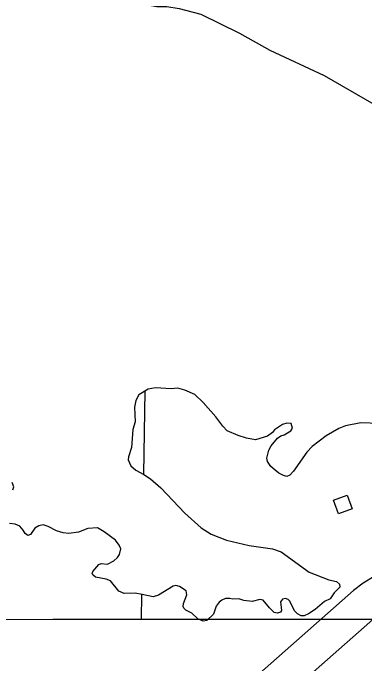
# Model space of a CAD drawing. Extents: x -19 to 366, y -4 to 359.
# Drawn here: x 142.214 to 142.697, y 197.976 to 198.869 of the extents above; entities that cross this region are included whole.
import ezdxf

# ---------------------------------------------------------------- set-up
doc = ezdxf.new("R2010")
doc.units = 0
for name, color, linetype in [('21', 7, 'Continuous'), ('Level 19', 7, 'Continuous'), ('R_Axis Annot', 7, 'Continuous'), ('R_Border Prem', 7, 'Continuous'), ('R_Contour Annot', 7, 'Continuous'), ('Sheet Fence', 7, 'Continuous')]:
    doc.layers.add(name, color=color, linetype=linetype)

msp = doc.modelspace()

# ---------------------------------------------------------------- linework, layer by layer
at = {"layer": '21'}
msp.add_lwpolyline([(142.67261, 198.20721), (142.67947, 198.18873), (142.66094, 198.18184), (142.65407, 198.20032)], close=True, dxfattribs=at)
at = {"layer": 'Level 19'}
msp.add_lwpolyline([(140.83205, 198.03809), (141.26817, 198.0367), (141.39108, 198.03674), (142.26862, 198.03703), (142.39046, 198.03707), (143.04238, 198.03729), (143.27017, 198.03888), (143.38526, 198.03905), (145.27639, 198.04185)], dxfattribs=at)
at = {"layer": 'R_Axis Annot'}
for points in [[(142.3937, 198.23586), (142.39557, 198.35031)], [(142.39046, 198.03707), (142.39101, 198.07093)]]:
    msp.add_lwpolyline(points, dxfattribs=at)
at = {"layer": 'R_Border Prem'}
for points in [[(142.20175, 198.96157), (142.23718, 198.9499), (142.25951, 198.93938), (142.29895, 198.91257), (142.31347, 198.90479), (142.32834, 198.89872), (142.34906, 198.89539), (142.37079, 198.88714), (142.39021, 198.88133), (142.41131, 198.87743), (142.42534, 198.87743), (142.44187, 198.87461), (142.47175, 198.86685), (142.52482, 198.84117), (142.56668, 198.81743), (142.6413, 198.78293), (142.70936, 198.74341), (142.74545, 198.72547), (142.77423, 198.71447), (142.79449, 198.70278), (142.80029, 198.69527)], [(142.57376, 198.24165), (142.56781, 198.2467), (142.56335, 198.25328), (142.56253, 198.25802), (142.56502, 198.26906), (142.56816, 198.27499), (142.57693, 198.28535), (142.58143, 198.28845), (142.58634, 198.29022), (142.59536, 198.29547), (142.59739, 198.2991), (142.59579, 198.30534), (142.5899, 198.30602), (142.58367, 198.30442), (142.57297, 198.29688), (142.56999, 198.29323), (142.56323, 198.28821), (142.54681, 198.28324), (142.53465, 198.28536), (142.52303, 198.289), (142.50777, 198.29563), (142.50218, 198.30182), (142.49252, 198.3146), (142.4748, 198.33429), (142.46365, 198.34515), (142.44972, 198.35142), (142.44001, 198.35395), (142.4313, 198.35326), (142.40948, 198.3543), (142.39964, 198.35284), (142.38687, 198.34489), (142.38243, 198.33705), (142.38066, 198.3281), (142.38152, 198.308), (142.37844, 198.29752), (142.37671, 198.27244), (142.37234, 198.25985), (142.37202, 198.25586), (142.37555, 198.24756), (142.38246, 198.24158), (142.39373, 198.23584), (142.40292, 198.22951), (142.41712, 198.21755), (142.45004, 198.1825), (142.47213, 198.16229), (142.48591, 198.15355), (142.50706, 198.14567), (142.53826, 198.13812), (142.56999, 198.1336), (142.58218, 198.1294), (142.62068, 198.10182), (142.64757, 198.09098), (142.65822, 198.08884), (142.66206, 198.08529), (142.6625, 198.08093), (142.65503, 198.07343), (142.64946, 198.06519), (142.64174, 198.06129), (142.62881, 198.0503)], [(142.72628, 198.30157), (142.72188, 198.30436), (142.71636, 198.30562), (142.69151, 198.30661), (142.67034, 198.30216), (142.6611, 198.29862), (142.6438, 198.28852), (142.62467, 198.27403), (142.61739, 198.26634), (142.59918, 198.24009), (142.59376, 198.23471), (142.59, 198.23295), (142.58524, 198.23402), (142.57894, 198.23736), (142.57376, 198.24165)], [(142.21355, 198.21447), (142.215, 198.21866), (142.21265, 198.22451)], [(142.29062, 198.15456), (142.28283, 198.1556), (142.27369, 198.15832), (142.26242, 198.16406), (142.25518, 198.16643), (142.24933, 198.16502), (142.24406, 198.16192), (142.23793, 198.15348), (142.23454, 198.15192), (142.23051, 198.15471), (142.22817, 198.15924), (142.22336, 198.16468), (142.21706, 198.16763), (142.20909, 198.16828)], [(142.62881, 198.0503), (142.61942, 198.04448), (142.61358, 198.04194), (142.60941, 198.04188), (142.60425, 198.04466), (142.60021, 198.04859), (142.59395, 198.0618), (142.59146, 198.06404), (142.58822, 198.06533), (142.58368, 198.0647), (142.58127, 198.06087), (142.58257, 198.04893), (142.58128, 198.04663), (142.57713, 198.04525), (142.57256, 198.04633), (142.56621, 198.05289), (142.55715, 198.06321), (142.55259, 198.06428), (142.54239, 198.0613), (142.531, 198.06267), (142.52376, 198.06504), (142.51562, 198.06455), (142.51181, 198.06564), (142.50556, 198.06537), (142.50066, 198.06321), (142.49691, 198.06032), (142.49281, 198.05495), (142.48918, 198.04389), (142.4802, 198.03523), (142.47509, 198.03459), (142.46747, 198.03753), (142.45939, 198.0452), (142.45137, 198.04946), (142.44829, 198.05246), (142.4475, 198.05472), (142.44783, 198.05871), (142.45259, 198.07036), (142.45156, 198.07623), (142.44256, 198.08218), (142.43761, 198.08344), (142.43403, 198.08245), (142.41391, 198.07022), (142.40617, 198.06803), (142.39134, 198.07087), (142.38183, 198.07302), (142.36668, 198.07225), (142.35942, 198.07576), (142.34785, 198.08984), (142.34175, 198.09223), (142.32711, 198.09469), (142.32347, 198.09787), (142.32268, 198.09995), (142.3234, 198.10261), (142.33179, 198.11221), (142.335, 198.1134), (142.34373, 198.11275), (142.35258, 198.11705), (142.35744, 198.12167), (142.36023, 198.12569), (142.36182, 198.13387), (142.35966, 198.13878), (142.35483, 198.14536), (142.3393, 198.15711), (142.32994, 198.1623), (142.31649, 198.16155), (142.30386, 198.15664), (142.29062, 198.15456)]]:
    msp.add_lwpolyline(points, dxfattribs=at)
at = {"layer": 'R_Contour Annot'}
for points in [[(142.8633, 198.1804), (142.8391, 198.15703), (142.82098, 198.14198), (142.80157, 198.13019), (142.77981, 198.12101), (142.72522, 198.10222), (142.70968, 198.09557), (142.69453, 198.0866), (142.68137, 198.07628), (142.52507, 197.93861), (142.4898, 197.90757), (142.47396, 197.8914), (142.46067, 197.87294), (142.43613, 197.83227), (142.43194, 197.82633)], [(142.47062, 197.79903), (142.47579, 197.80635), (142.50021, 197.84683), (142.51029, 197.86082), (142.5224, 197.87318), (142.55636, 197.90308), (142.71165, 198.03986), (142.72131, 198.04743), (142.73114, 198.05325), (142.74227, 198.05801), (142.79673, 198.07676), (142.82319, 198.08792), (142.84854, 198.10333), (142.87071, 198.12174), (142.89619, 198.14634)]]:
    msp.add_lwpolyline(points, dxfattribs=at)
at = {"layer": 'Sheet Fence'}
for points in [[(146.77834, 1.69699), (146.57878, 10.31313), (146.37852, 18.92942), (146.17757, 27.54584), (145.97591, 36.16241), (145.77356, 44.77911), (145.57052, 53.39596), (145.36679, 62.01295), (145.16236, 70.63008), (144.95724, 79.24735), (144.75142, 87.86477), (144.54492, 96.48232), (144.33773, 105.10002), (144.12986, 113.71787), (143.92129, 122.33585), (143.71204, 130.95398), (143.5021, 139.57225), (143.29148, 148.19067), (143.08018, 156.80923), (142.8682, 165.42794), (142.65553, 174.04679), (142.44218, 182.66579), (142.22816, 191.28493), (142.01345, 199.90421), (141.79807, 208.52365), (141.58202, 217.14322), (141.36528, 225.76295), (141.14788, 234.38282), (140.9298, 243.00284), (140.71105, 251.623), (140.49162, 260.24332), (140.27153, 268.86377), (140.05077, 277.48438), (139.82934, 286.10514), (139.60724, 294.72604), (139.38447, 303.34709), (139.16105, 311.96829), (138.93695, 320.58964), (138.7122, 329.21114), (138.48678, 337.83278), (138.2607, 346.45458)], [(0, 198.13258), (7.10141, 198.13701), (14.2028, 198.15029), (21.30418, 198.17244), (28.40552, 198.20345), (35.50682, 198.24331), (42.60806, 198.29203), (49.70923, 198.34961), (56.81033, 198.41605), (63.91134, 198.49135), (71.01225, 198.5755), (78.11305, 198.66852), (85.21373, 198.77039), (92.31428, 198.88112), (99.41468, 199.0007), (106.51492, 199.12915), (113.61501, 199.26645), (120.71491, 199.4126), (127.81463, 199.56762), (134.91415, 199.73149), (142.01345, 199.90421), (149.11254, 200.0858), (156.2114, 200.27623), (163.31001, 200.47553), (170.40837, 200.68367), (177.50646, 200.90068), (184.60427, 201.12653), (191.7018, 201.36125), (198.79903, 201.60481), (205.89596, 201.85723), (212.99256, 202.1185), (220.08883, 202.38862), (227.18475, 202.6676), (234.28033, 202.95542), (241.37554, 203.2521), (248.47037, 203.55763), (255.56482, 203.87201), (262.65887, 204.19524), (269.75251, 204.52732), (276.84573, 204.86824), (283.93852, 205.21802), (291.03086, 205.57664), (298.12276, 205.94411), (305.21419, 206.32042), (312.30515, 206.70559), (319.39562, 207.09959), (326.48559, 207.50244), (333.57505, 207.91414), (340.664, 208.33468)], [(0, 189.51617), (7.11214, 189.52059), (14.22427, 189.53386), (21.33637, 189.55597), (28.44845, 189.58693), (35.56048, 189.62672), (42.67245, 189.67537), (49.78436, 189.73285), (56.89619, 189.79918), (64.00793, 189.87436), (71.11958, 189.95838), (78.23111, 190.05124), (85.34253, 190.15294), (92.45381, 190.26349), (99.56495, 190.38288), (106.67593, 190.51112), (113.78675, 190.6482), (120.89739, 190.79412), (128.00785, 190.94888), (135.11811, 191.11248), (142.22816, 191.28493), (149.33799, 191.46621), (156.44759, 191.65634), (163.55694, 191.85531), (170.66605, 192.06312), (177.77489, 192.27977), (184.88345, 192.50526), (191.99173, 192.73959), (199.09971, 192.98276), (206.20739, 193.23477), (213.31474, 193.49561), (220.42177, 193.7653), (227.52845, 194.04382), (234.63479, 194.33118), (241.74076, 194.62738), (248.84635, 194.93241), (255.95157, 195.24628), (263.05638, 195.56898), (270.16079, 195.90052), (277.26478, 196.24089), (284.36834, 196.5901), (291.47147, 196.94814), (298.57414, 197.31501), (305.67635, 197.69072), (312.77809, 198.07525), (319.87934, 198.46862), (326.9801, 198.87082), (334.08035, 199.28185), (341.18009, 199.7017)]]:
    msp.add_spline(points, degree=3, dxfattribs=at)

doc.saveas('drawing.dxf')
